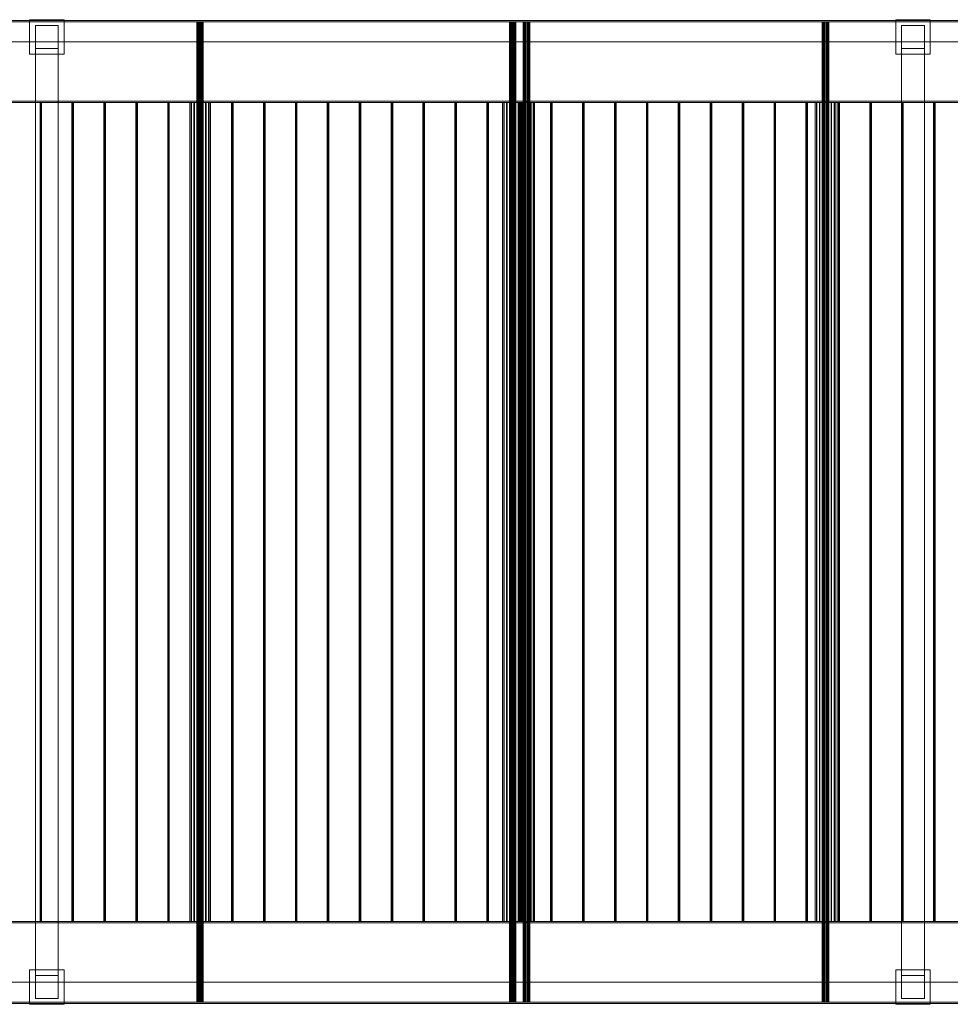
# Model space of a CAD drawing. Header units: millimetres. Extents: x -4738 to 65662, y -68080 to 6847.
# Tile 973 of 1056: x 31801 to 34643, y -19502 to -16498. Entities that reach past the tile are written whole.
import ezdxf

# ---------------------------------------------------------------- set-up
doc = ezdxf.new("R2010")
doc.units = ezdxf.units.MM
doc.layers.add('superior_C03', color=7, linetype='Continuous', lineweight=0)

msp = doc.modelspace()

# ---------------------------------------------------------------- linework, layer by layer
at = {"layer": 'superior_C03'}
for p, q in [((40608.274, -16500), (28914.796, -16500)), ((28914.796, -16504), (40608.274, -16504)), ((28915.695, -16500), (40609.173, -16500)), ((40719.664, -16500), (29026.186, -16500)), ((29027.084, -16500), (40720.563, -16500)), ((40720.563, -16504), (29027.084, -16504)), ((31831.691, -16602.5), (31831.691, -16497.5)), ((31831.691, -16497.5), (31936.691, -16497.5)), ((31849.191, -16585), (31849.191, -16515)), ((31849.191, -16515), (31919.191, -16515)), ((31919.191, -16515), (31919.191, -16585)), ((31936.691, -16497.5), (31936.691, -16602.5)), ((32342.286, -16504), (32342.169, -16504)), ((32342.169, -16504), (32343.552, -16504)), ((32342.169, -16504), (32342.169, -19496)), ((32343.887, -16504), (32342.286, -16504)), ((32342.286, -16504), (32342.286, -19496)), ((32343.552, -16504), (32346.227, -16504)), ((32343.552, -16504), (32343.552, -19496)), ((32346.728, -16504), (32343.887, -16504)), ((32343.887, -16504), (32343.887, -19496)), ((32346.227, -16504), (32349.785, -16504)), ((32346.227, -16504), (32346.227, -19496)), ((32350.377, -16504), (32346.728, -16504)), ((32346.728, -16504), (32346.728, -19496)), ((32349.785, -16504), (32353.685, -16504)), ((32349.785, -16504), (32349.785, -19496)), ((32354.277, -16504), (32350.377, -16504)), ((32350.377, -16504), (32350.377, -19496)), ((32353.685, -16504), (32357.333, -16504)), ((32353.685, -16504), (32353.685, -19496)), ((32357.835, -16504), (32354.277, -16504)), ((32354.277, -16504), (32354.277, -19496)), ((32357.333, -16504), (32360.174, -16504)), ((32357.333, -16504), (32357.333, -19496)), ((32360.509, -16504), (32357.835, -16504)), ((32357.835, -16504), (32357.835, -19496)), ((32360.174, -16504), (32361.775, -16504)), ((32360.174, -16504), (32360.174, -19496)), ((32361.893, -16504), (32360.509, -16504)), ((32360.509, -16504), (32360.509, -19496)), ((32361.775, -16504), (32361.893, -16504)), ((32361.775, -19496), (32361.775, -16504)), ((32361.893, -16504), (32361.893, -19496)), ((33297.254, -16504), (33297.136, -16504)), ((33297.136, -16504), (33298.52, -16504)), ((33297.136, -16504), (33297.136, -19496)), ((33298.855, -16504), (33297.254, -16504)), ((33297.254, -16504), (33297.254, -19496)), ((33298.52, -16504), (33301.194, -16504)), ((33298.52, -16504), (33298.52, -19496)), ((33301.696, -16504), (33298.855, -16504)), ((33298.855, -16504), (33298.855, -19496)), ((33301.194, -16504), (33304.752, -16504)), ((33301.194, -16504), (33301.194, -19496)), ((33305.344, -16504), (33301.696, -16504)), ((33301.696, -16504), (33301.696, -19496)), ((33304.752, -16504), (33308.653, -16504)), ((33304.752, -16504), (33304.752, -19496)), ((33309.244, -16504), (33305.344, -16504)), ((33305.344, -16504), (33305.344, -19496)), ((33308.653, -16504), (33312.301, -16504)), ((33308.653, -16504), (33308.653, -19496)), ((33312.802, -16504), (33309.244, -16504)), ((33309.244, -16504), (33309.244, -19496)), ((33312.301, -16504), (33315.142, -16504)), ((33312.301, -16504), (33312.301, -19496)), ((33315.477, -16504), (33312.802, -16504)), ((33312.802, -16504), (33312.802, -19496)), ((33315.142, -16504), (33316.743, -16504)), ((33315.142, -16504), (33315.142, -19496)), ((33316.86, -16504), (33315.477, -16504)), ((33315.477, -16504), (33315.477, -19496)), ((33316.743, -16504), (33316.86, -16504)), ((33316.743, -19496), (33316.743, -16504)), ((33316.86, -16504), (33316.86, -19496)), ((33339.249, -16504), (33339.132, -16504)), ((33339.132, -16504), (33340.516, -16504)), ((33339.132, -16504), (33339.132, -19496)), ((33340.851, -16504), (33339.249, -16504)), ((33339.249, -16504), (33339.249, -19496)), ((33340.516, -16504), (33343.19, -16504)), ((33340.516, -16504), (33340.516, -19496)), ((33343.692, -16504), (33340.851, -16504)), ((33340.851, -16504), (33340.851, -19496)), ((33343.19, -16504), (33346.748, -16504)), ((33343.19, -16504), (33343.19, -19496)), ((33347.34, -16504), (33343.692, -16504)), ((33343.692, -16504), (33343.692, -19496)), ((33346.748, -16504), (33350.648, -16504)), ((33346.748, -16504), (33346.748, -19496)), ((33351.24, -16504), (33347.34, -16504)), ((33347.34, -16504), (33347.34, -19496)), ((33350.648, -16504), (33354.296, -16504)), ((33350.648, -16504), (33350.648, -19496)), ((33354.798, -16504), (33351.24, -16504)), ((33351.24, -16504), (33351.24, -19496)), ((33354.296, -16504), (33357.137, -16504)), ((33354.296, -16504), (33354.296, -19496)), ((33357.472, -16504), (33354.798, -16504)), ((33354.798, -16504), (33354.798, -19496)), ((33357.137, -16504), (33358.739, -16504)), ((33357.137, -16504), (33357.137, -19496)), ((33358.856, -16504), (33357.472, -16504)), ((33357.472, -16504), (33357.472, -19496)), ((33358.739, -16504), (33358.856, -16504)), ((33358.739, -19496), (33358.739, -16504)), ((33358.856, -16504), (33358.856, -19496)), ((34252.221, -16504), (34252.103, -16504)), ((34252.103, -16504), (34253.487, -16504)), ((34252.103, -16504), (34252.103, -19496)), ((34253.822, -16504), (34252.221, -16504)), ((34252.221, -16504), (34252.221, -19496)), ((34253.487, -16504), (34256.162, -16504)), ((34253.487, -16504), (34253.487, -19496)), ((34256.663, -16504), (34253.822, -16504)), ((34253.822, -16504), (34253.822, -19496)), ((34256.162, -16504), (34259.72, -16504)), ((34256.162, -16504), (34256.162, -19496)), ((34260.311, -16504), (34256.663, -16504)), ((34256.663, -16504), (34256.663, -19496)), ((34259.72, -16504), (34263.62, -16504)), ((34259.72, -16504), (34259.72, -19496)), ((34264.211, -16504), (34260.311, -16504)), ((34260.311, -16504), (34260.311, -19496)), ((34263.62, -16504), (34267.268, -16504)), ((34263.62, -16504), (34263.62, -19496)), ((34267.77, -16504), (34264.211, -16504)), ((34264.211, -16504), (34264.211, -19496)), ((34267.268, -16504), (34270.109, -16504)), ((34267.268, -16504), (34267.268, -19496)), ((34270.444, -16504), (34267.77, -16504)), ((34267.77, -16504), (34267.77, -19496)), ((34270.109, -16504), (34271.71, -16504)), ((34270.109, -16504), (34270.109, -19496)), ((34271.828, -16504), (34270.444, -16504)), ((34270.444, -16504), (34270.444, -19496)), ((34271.71, -16504), (34271.828, -16504)), ((34271.71, -19496), (34271.71, -16504)), ((34271.828, -16504), (34271.828, -19496)), ((34476.366, -16602.5), (34476.366, -16497.5)), ((34476.366, -16497.5), (34581.366, -16497.5)), ((34493.866, -16585), (34493.866, -16515)), ((34493.866, -16515), (34563.866, -16515)), ((34563.866, -16515), (34563.866, -16585)), ((34581.366, -16497.5), (34581.366, -16602.5)), ((28914.796, -16565), (40608.274, -16565)), ((40609.173, -16565), (28915.695, -16565)), ((29026.186, -16565), (40719.664, -16565)), ((40720.563, -16565), (29027.084, -16565)), ((31919.191, -16585), (31849.191, -16585)), ((31849.191, -19415), (31849.191, -16585)), ((31919.191, -16585), (31919.191, -19415)), ((34563.866, -16585), (34493.866, -16585)), ((34493.866, -19415), (34493.866, -16585)), ((34563.866, -16585), (34563.866, -19415)), ((31936.691, -16602.5), (31831.691, -16602.5)), ((34581.366, -16602.5), (34476.366, -16602.5)), ((40393.962, -16746), (29046.416, -16746)), ((29046.416, -16750), (40393.962, -16750)), ((29069.323, -16746), (40416.869, -16746)), ((40416.869, -16750), (29069.323, -16750)), ((31864.688, -16750), (31863.577, -16750)), ((31863.577, -16750), (31863.894, -16750)), ((31863.577, -16750), (31863.577, -19250)), ((31863.894, -16750), (31865.452, -16750)), ((31863.894, -16750), (31863.894, -19250)), ((31866.575, -16750), (31864.688, -16750)), ((31864.688, -16750), (31864.688, -19250)), ((31865.452, -16750), (31867.339, -16750)), ((31865.452, -16750), (31865.452, -19250)), ((31868.133, -16750), (31866.575, -16750)), ((31866.575, -16750), (31866.575, -19250)), ((31867.339, -16750), (31868.449, -16750)), ((31867.339, -16750), (31867.339, -19250)), ((31868.449, -16750), (31868.133, -16750)), ((31868.133, -16750), (31868.133, -19250)), ((31868.449, -19250), (31868.449, -16750)), ((31962.133, -16750), (31961.023, -16750)), ((31961.023, -16750), (31961.339, -16750)), ((31961.023, -16750), (31961.023, -19250)), ((31961.339, -16750), (31962.897, -16750)), ((31961.339, -16750), (31961.339, -19250)), ((31964.02, -16750), (31962.133, -16750)), ((31962.133, -16750), (31962.133, -19250)), ((31962.897, -16750), (31964.785, -16750)), ((31962.897, -16750), (31962.897, -19250)), ((31965.579, -16750), (31964.02, -16750)), ((31964.02, -16750), (31964.02, -19250)), ((31964.785, -16750), (31965.895, -16750)), ((31964.785, -16750), (31964.785, -19250)), ((31965.895, -16750), (31965.579, -16750)), ((31965.579, -16750), (31965.579, -19250)), ((31965.895, -19250), (31965.895, -16750)), ((32059.579, -16750), (32058.468, -16750)), ((32058.468, -16750), (32058.785, -16750)), ((32058.468, -16750), (32058.468, -19250)), ((32058.785, -16750), (32060.343, -16750)), ((32058.785, -16750), (32058.785, -19250)), ((32061.466, -16750), (32059.579, -16750)), ((32059.579, -16750), (32059.579, -19250)), ((32060.343, -16750), (32062.23, -16750)), ((32060.343, -16750), (32060.343, -19250)), ((32063.024, -16750), (32061.466, -16750)), ((32061.466, -16750), (32061.466, -19250)), ((32062.23, -16750), (32063.341, -16750)), ((32062.23, -16750), (32062.23, -19250)), ((32063.341, -16750), (32063.024, -16750)), ((32063.024, -16750), (32063.024, -19250)), ((32063.341, -19250), (32063.341, -16750)), ((32157.025, -16750), (32155.914, -16750)), ((32155.914, -16750), (32156.231, -16750)), ((32155.914, -16750), (32155.914, -19250)), ((32156.231, -16750), (32157.789, -16750)), ((32156.231, -16750), (32156.231, -19250)), ((32158.912, -16750), (32157.025, -16750)), ((32157.025, -16750), (32157.025, -19250)), ((32157.789, -16750), (32159.676, -16750)), ((32157.789, -16750), (32157.789, -19250)), ((32160.47, -16750), (32158.912, -16750)), ((32158.912, -16750), (32158.912, -19250)), ((32159.676, -16750), (32160.786, -16750)), ((32159.676, -16750), (32159.676, -19250)), ((32160.786, -16750), (32160.47, -16750)), ((32160.47, -16750), (32160.47, -19250)), ((32160.786, -19250), (32160.786, -16750)), ((32254.47, -16750), (32253.36, -16750)), ((32253.36, -16750), (32253.676, -16750)), ((32253.36, -16750), (32253.36, -19250)), ((32253.676, -16750), (32255.234, -16750)), ((32253.676, -16750), (32253.676, -19250)), ((32256.357, -16750), (32254.47, -16750)), ((32254.47, -16750), (32254.47, -19250)), ((32255.234, -16750), (32257.121, -16750)), ((32255.234, -16750), (32255.234, -19250)), ((32257.915, -16750), (32256.357, -16750)), ((32256.357, -16750), (32256.357, -19250)), ((32257.121, -16750), (32258.232, -16750)), ((32257.121, -16750), (32257.121, -19250)), ((32258.232, -16750), (32257.915, -16750)), ((32257.915, -16750), (32257.915, -19250)), ((32258.232, -19250), (32258.232, -16750)), ((32320.848, -16750), (32320.472, -16750)), ((32320.472, -16750), (32324.9, -16750)), ((32320.472, -16750), (32320.472, -19250)), ((32325.972, -16750), (32320.848, -16750)), ((32320.848, -16750), (32320.848, -19250)), ((32324.9, -16750), (32333.458, -16750)), ((32324.9, -16750), (32324.9, -19250)), ((32335.063, -16750), (32325.972, -16750)), ((32325.972, -16750), (32325.972, -19250)), ((32333.458, -16750), (32344.844, -16750)), ((32333.458, -16750), (32333.458, -19250)), ((32346.737, -16750), (32335.063, -16750)), ((32335.063, -16750), (32335.063, -19250)), ((32344.844, -16750), (32357.325, -16750)), ((32344.844, -16750), (32344.844, -19250)), ((32359.217, -16750), (32346.737, -16750)), ((32346.737, -16750), (32346.737, -19250)), ((32351.916, -16750), (32350.805, -16750)), ((32350.805, -16750), (32351.122, -16750)), ((32350.805, -16750), (32350.805, -19250)), ((32351.122, -16750), (32352.68, -16750)), ((32351.122, -16750), (32351.122, -19250)), ((32353.803, -16750), (32351.916, -16750)), ((32351.916, -16750), (32351.916, -19250)), ((32352.68, -16750), (32354.567, -16750)), ((32352.68, -16750), (32352.68, -19250)), ((32355.361, -16750), (32353.803, -16750)), ((32353.803, -16750), (32353.803, -19250)), ((32354.567, -16750), (32355.678, -16750)), ((32354.567, -16750), (32354.567, -19250)), ((32355.678, -16750), (32355.361, -16750)), ((32355.361, -16750), (32355.361, -19250)), ((32355.678, -19250), (32355.678, -16750)), ((32357.325, -16750), (32368.999, -16750)), ((32357.325, -16750), (32357.325, -19250)), ((32370.603, -16750), (32359.217, -16750)), ((32359.217, -16750), (32359.217, -19250)), ((32368.999, -16750), (32378.09, -16750)), ((32368.999, -16750), (32368.999, -19250)), ((32379.162, -16750), (32370.603, -16750)), ((32370.603, -16750), (32370.603, -19250)), ((32378.09, -16750), (32383.213, -16750)), ((32378.09, -16750), (32378.09, -19250)), ((32383.59, -16750), (32379.162, -16750)), ((32379.162, -16750), (32379.162, -19250)), ((32383.213, -16750), (32383.59, -16750)), ((32383.213, -19250), (32383.213, -16750)), ((32383.59, -16750), (32383.59, -19250)), ((32449.362, -16750), (32448.251, -16750)), ((32448.251, -16750), (32448.568, -16750)), ((32448.251, -16750), (32448.251, -19250)), ((32448.568, -16750), (32450.126, -16750)), ((32448.568, -16750), (32448.568, -19250)), ((32451.249, -16750), (32449.362, -16750)), ((32449.362, -16750), (32449.362, -19250)), ((32450.126, -16750), (32452.013, -16750)), ((32450.126, -16750), (32450.126, -19250)), ((32452.807, -16750), (32451.249, -16750)), ((32451.249, -16750), (32451.249, -19250)), ((32452.013, -16750), (32453.123, -16750)), ((32452.013, -16750), (32452.013, -19250)), ((32453.123, -16750), (32452.807, -16750)), ((32452.807, -16750), (32452.807, -19250)), ((32453.123, -19250), (32453.123, -16750)), ((32546.807, -16750), (32545.697, -16750)), ((32545.697, -16750), (32546.013, -16750)), ((32545.697, -16750), (32545.697, -19250)), ((32546.013, -16750), (32547.571, -16750)), ((32546.013, -16750), (32546.013, -19250)), ((32548.694, -16750), (32546.807, -16750)), ((32546.807, -16750), (32546.807, -19250)), ((32547.571, -16750), (32549.458, -16750)), ((32547.571, -16750), (32547.571, -19250)), ((32550.252, -16750), (32548.694, -16750)), ((32548.694, -16750), (32548.694, -19250)), ((32549.458, -16750), (32550.569, -16750)), ((32549.458, -16750), (32549.458, -19250)), ((32550.569, -16750), (32550.252, -16750)), ((32550.252, -16750), (32550.252, -19250)), ((32550.569, -19250), (32550.569, -16750)), ((32644.253, -16750), (32643.142, -16750)), ((32643.142, -16750), (32643.459, -16750)), ((32643.142, -16750), (32643.142, -19250)), ((32643.459, -16750), (32645.017, -16750)), ((32643.459, -16750), (32643.459, -19250)), ((32646.14, -16750), (32644.253, -16750)), ((32644.253, -16750), (32644.253, -19250)), ((32645.017, -16750), (32646.904, -16750)), ((32645.017, -16750), (32645.017, -19250)), ((32647.698, -16750), (32646.14, -16750)), ((32646.14, -16750), (32646.14, -19250)), ((32646.904, -16750), (32648.015, -16750)), ((32646.904, -16750), (32646.904, -19250)), ((32648.015, -16750), (32647.698, -16750)), ((32647.698, -16750), (32647.698, -19250)), ((32648.015, -19250), (32648.015, -16750)), ((32741.699, -16750), (32740.588, -16750)), ((32740.588, -16750), (32740.905, -16750)), ((32740.588, -16750), (32740.588, -19250)), ((32740.905, -16750), (32742.463, -16750)), ((32740.905, -16750), (32740.905, -19250)), ((32743.586, -16750), (32741.699, -16750)), ((32741.699, -16750), (32741.699, -19250)), ((32742.463, -16750), (32744.35, -16750)), ((32742.463, -16750), (32742.463, -19250)), ((32745.144, -16750), (32743.586, -16750)), ((32743.586, -16750), (32743.586, -19250)), ((32744.35, -16750), (32745.46, -16750)), ((32744.35, -16750), (32744.35, -19250)), ((32745.46, -16750), (32745.144, -16750)), ((32745.144, -16750), (32745.144, -19250)), ((32745.46, -19250), (32745.46, -16750)), ((32839.144, -16750), (32838.034, -16750)), ((32838.034, -16750), (32838.35, -16750)), ((32838.034, -16750), (32838.034, -19250)), ((32838.35, -16750), (32839.908, -16750)), ((32838.35, -16750), (32838.35, -19250)), ((32841.031, -16750), (32839.144, -16750)), ((32839.144, -16750), (32839.144, -19250)), ((32839.908, -16750), (32841.795, -16750)), ((32839.908, -16750), (32839.908, -19250)), ((32842.589, -16750), (32841.031, -16750)), ((32841.031, -16750), (32841.031, -19250)), ((32841.795, -16750), (32842.906, -16750)), ((32841.795, -16750), (32841.795, -19250)), ((32842.906, -16750), (32842.589, -16750)), ((32842.589, -16750), (32842.589, -19250)), ((32842.906, -19250), (32842.906, -16750)), ((32936.59, -16750), (32935.479, -16750)), ((32935.479, -16750), (32935.796, -16750)), ((32935.479, -16750), (32935.479, -19250)), ((32935.796, -16750), (32937.354, -16750)), ((32935.796, -16750), (32935.796, -19250)), ((32938.477, -16750), (32936.59, -16750)), ((32936.59, -16750), (32936.59, -19250)), ((32937.354, -16750), (32939.241, -16750)), ((32937.354, -16750), (32937.354, -19250)), ((32940.035, -16750), (32938.477, -16750)), ((32938.477, -16750), (32938.477, -19250)), ((32939.241, -16750), (32940.352, -16750)), ((32939.241, -16750), (32939.241, -19250)), ((32940.352, -16750), (32940.035, -16750)), ((32940.035, -16750), (32940.035, -19250)), ((32940.352, -19250), (32940.352, -16750)), ((33034.035, -16750), (33032.925, -16750)), ((33032.925, -16750), (33033.241, -16750)), ((33032.925, -16750), (33032.925, -19250)), ((33033.241, -16750), (33034.8, -16750)), ((33033.241, -16750), (33033.241, -19250)), ((33035.923, -16750), (33034.035, -16750)), ((33034.035, -16750), (33034.035, -19250)), ((33034.8, -16750), (33036.687, -16750)), ((33034.8, -16750), (33034.8, -19250)), ((33037.481, -16750), (33035.923, -16750)), ((33035.923, -16750), (33035.923, -19250)), ((33036.687, -16750), (33037.797, -16750)), ((33036.687, -16750), (33036.687, -19250)), ((33037.797, -16750), (33037.481, -16750)), ((33037.481, -16750), (33037.481, -19250)), ((33037.797, -19250), (33037.797, -16750)), ((33131.481, -16750), (33130.371, -16750)), ((33130.371, -16750), (33130.687, -16750)), ((33130.371, -16750), (33130.371, -19250)), ((33130.687, -16750), (33132.245, -16750)), ((33130.687, -16750), (33130.687, -19250)), ((33133.368, -16750), (33131.481, -16750)), ((33131.481, -16750), (33131.481, -19250)), ((33132.245, -16750), (33134.132, -16750)), ((33132.245, -16750), (33132.245, -19250)), ((33134.926, -16750), (33133.368, -16750)), ((33133.368, -16750), (33133.368, -19250)), ((33134.132, -16750), (33135.243, -16750)), ((33134.132, -16750), (33134.132, -19250)), ((33135.243, -16750), (33134.926, -16750)), ((33134.926, -16750), (33134.926, -19250)), ((33135.243, -19250), (33135.243, -16750)), ((33228.927, -16750), (33227.816, -16750)), ((33227.816, -16750), (33228.133, -16750)), ((33227.816, -16750), (33227.816, -19250)), ((33228.133, -16750), (33229.691, -16750)), ((33228.133, -16750), (33228.133, -19250)), ((33230.814, -16750), (33228.927, -16750)), ((33228.927, -16750), (33228.927, -19250)), ((33229.691, -16750), (33231.578, -16750)), ((33229.691, -16750), (33229.691, -19250)), ((33232.372, -16750), (33230.814, -16750)), ((33230.814, -16750), (33230.814, -19250)), ((33231.578, -16750), (33232.689, -16750)), ((33231.578, -16750), (33231.578, -19250)), ((33232.689, -16750), (33232.372, -16750)), ((33232.372, -16750), (33232.372, -19250)), ((33232.689, -19250), (33232.689, -16750)), ((33275.816, -16750), (33275.439, -16750)), ((33275.439, -16750), (33279.867, -16750)), ((33275.439, -16750), (33275.439, -19250)), ((33280.939, -16750), (33275.816, -16750)), ((33275.816, -16750), (33275.816, -19250)), ((33279.867, -16750), (33288.426, -16750)), ((33279.867, -16750), (33279.867, -19250)), ((33290.03, -16750), (33280.939, -16750)), ((33280.939, -16750), (33280.939, -19250)), ((33288.426, -16750), (33299.812, -16750)), ((33288.426, -16750), (33288.426, -19250)), ((33301.705, -16750), (33290.03, -16750)), ((33290.03, -16750), (33290.03, -19250)), ((33299.812, -16750), (33312.292, -16750)), ((33299.812, -16750), (33299.812, -19250)), ((33314.185, -16750), (33301.705, -16750)), ((33301.705, -16750), (33301.705, -19250)), ((33312.292, -16750), (33323.966, -16750)), ((33312.292, -16750), (33312.292, -19250)), ((33325.571, -16750), (33314.185, -16750)), ((33314.185, -16750), (33314.185, -19250)), ((33323.966, -16750), (33333.057, -16750)), ((33323.966, -16750), (33323.966, -19250)), ((33324.633, -16750), (33324.338, -16750)), ((33324.338, -16750), (33327.798, -16750)), ((33324.338, -16750), (33324.338, -19250)), ((33328.636, -16750), (33324.633, -16750)), ((33324.633, -16750), (33324.633, -19250)), ((33326.372, -16750), (33325.262, -16750)), ((33325.262, -16750), (33325.578, -16750)), ((33325.262, -16750), (33325.262, -19250)), ((33334.129, -16750), (33325.571, -16750)), ((33325.571, -16750), (33325.571, -19250)), ((33325.578, -16750), (33327.137, -16750)), ((33325.578, -16750), (33325.578, -19250)), ((33328.259, -16750), (33326.372, -16750)), ((33326.372, -16750), (33326.372, -19250)), ((33327.137, -16750), (33329.024, -16750)), ((33327.137, -16750), (33327.137, -19250)), ((33327.798, -16750), (33334.484, -16750)), ((33327.798, -16750), (33327.798, -19250)), ((33329.818, -16750), (33328.259, -16750)), ((33328.259, -16750), (33328.259, -19250)), ((33335.738, -16750), (33328.636, -16750)), ((33328.636, -16750), (33328.636, -19250)), ((33329.024, -16750), (33330.134, -16750)), ((33329.024, -16750), (33329.024, -19250)), ((33330.134, -16750), (33329.818, -16750)), ((33329.818, -16750), (33329.818, -19250)), ((33330.134, -19250), (33330.134, -16750)), ((33333.057, -16750), (33338.181, -16750)), ((33333.057, -16750), (33333.057, -19250)), ((33338.557, -16750), (33334.129, -16750)), ((33334.129, -16750), (33334.129, -19250)), ((33334.484, -16750), (33343.38, -16750)), ((33334.484, -16750), (33334.484, -19250)), ((33344.858, -16750), (33335.738, -16750)), ((33335.738, -16750), (33335.738, -19250)), ((33338.181, -16750), (33338.557, -16750)), ((33338.181, -19250), (33338.181, -16750)), ((33338.557, -16750), (33338.557, -19250)), ((33343.38, -16750), (33353.13, -16750)), ((33343.38, -16750), (33343.38, -19250)), ((33354.608, -16750), (33344.858, -16750)), ((33344.858, -16750), (33344.858, -19250)), ((33353.13, -16750), (33362.25, -16750)), ((33353.13, -16750), (33353.13, -19250)), ((33363.504, -16750), (33354.608, -16750)), ((33354.608, -16750), (33354.608, -19250)), ((33362.25, -16750), (33369.352, -16750)), ((33362.25, -16750), (33362.25, -19250)), ((33370.19, -16750), (33363.504, -16750)), ((33363.504, -16750), (33363.504, -19250)), ((33369.352, -16750), (33373.355, -16750)), ((33369.352, -16750), (33369.352, -19250)), ((33373.65, -16750), (33370.19, -16750)), ((33370.19, -16750), (33370.19, -19250)), ((33373.355, -16750), (33373.65, -16750)), ((33373.355, -19250), (33373.355, -16750)), ((33373.65, -16750), (33373.65, -19250)), ((33423.818, -16750), (33422.708, -16750)), ((33422.708, -16750), (33423.024, -16750)), ((33422.708, -16750), (33422.708, -19250)), ((33423.024, -16750), (33424.582, -16750)), ((33423.024, -16750), (33423.024, -19250)), ((33425.705, -16750), (33423.818, -16750)), ((33423.818, -16750), (33423.818, -19250)), ((33424.582, -16750), (33426.469, -16750)), ((33424.582, -16750), (33424.582, -19250)), ((33427.263, -16750), (33425.705, -16750)), ((33425.705, -16750), (33425.705, -19250)), ((33426.469, -16750), (33427.58, -16750)), ((33426.469, -16750), (33426.469, -19250)), ((33427.58, -16750), (33427.263, -16750)), ((33427.263, -16750), (33427.263, -19250)), ((33427.58, -19250), (33427.58, -16750)), ((33521.264, -16750), (33520.153, -16750)), ((33520.153, -16750), (33520.47, -16750)), ((33520.153, -16750), (33520.153, -19250)), ((33520.47, -16750), (33522.028, -16750)), ((33520.47, -16750), (33520.47, -19250)), ((33523.151, -16750), (33521.264, -16750)), ((33521.264, -16750), (33521.264, -19250)), ((33522.028, -16750), (33523.915, -16750)), ((33522.028, -16750), (33522.028, -19250)), ((33524.709, -16750), (33523.151, -16750)), ((33523.151, -16750), (33523.151, -19250)), ((33523.915, -16750), (33525.025, -16750)), ((33523.915, -16750), (33523.915, -19250)), ((33525.025, -16750), (33524.709, -16750)), ((33524.709, -16750), (33524.709, -19250)), ((33525.025, -19250), (33525.025, -16750)), ((33618.709, -16750), (33617.599, -16750)), ((33617.599, -16750), (33617.915, -16750)), ((33617.599, -16750), (33617.599, -19250)), ((33617.915, -16750), (33619.474, -16750)), ((33617.915, -16750), (33617.915, -19250)), ((33620.596, -16750), (33618.709, -16750)), ((33618.709, -16750), (33618.709, -19250)), ((33619.474, -16750), (33621.361, -16750)), ((33619.474, -16750), (33619.474, -19250)), ((33622.155, -16750), (33620.596, -16750)), ((33620.596, -16750), (33620.596, -19250)), ((33621.361, -16750), (33622.471, -16750)), ((33621.361, -16750), (33621.361, -19250)), ((33622.471, -16750), (33622.155, -16750)), ((33622.155, -16750), (33622.155, -19250)), ((33622.471, -19250), (33622.471, -16750)), ((33716.155, -16750), (33715.045, -16750)), ((33715.045, -16750), (33715.361, -16750)), ((33715.045, -16750), (33715.045, -19250)), ((33715.361, -16750), (33716.919, -16750)), ((33715.361, -16750), (33715.361, -19250)), ((33718.042, -16750), (33716.155, -16750)), ((33716.155, -16750), (33716.155, -19250)), ((33716.919, -16750), (33718.806, -16750)), ((33716.919, -16750), (33716.919, -19250)), ((33719.6, -16750), (33718.042, -16750)), ((33718.042, -16750), (33718.042, -19250)), ((33718.806, -16750), (33719.917, -16750)), ((33718.806, -16750), (33718.806, -19250)), ((33719.917, -16750), (33719.6, -16750)), ((33719.6, -16750), (33719.6, -19250)), ((33719.917, -19250), (33719.917, -16750)), ((33813.601, -16750), (33812.49, -16750)), ((33812.49, -16750), (33812.807, -16750)), ((33812.49, -16750), (33812.49, -19250)), ((33812.807, -16750), (33814.365, -16750)), ((33812.807, -16750), (33812.807, -19250)), ((33815.488, -16750), (33813.601, -16750)), ((33813.601, -16750), (33813.601, -19250)), ((33814.365, -16750), (33816.252, -16750)), ((33814.365, -16750), (33814.365, -19250)), ((33817.046, -16750), (33815.488, -16750)), ((33815.488, -16750), (33815.488, -19250)), ((33816.252, -16750), (33817.362, -16750)), ((33816.252, -16750), (33816.252, -19250)), ((33817.362, -16750), (33817.046, -16750)), ((33817.046, -16750), (33817.046, -19250)), ((33817.362, -19250), (33817.362, -16750)), ((33911.046, -16750), (33909.936, -16750)), ((33909.936, -16750), (33910.252, -16750)), ((33909.936, -16750), (33909.936, -19250)), ((33910.252, -16750), (33911.811, -16750)), ((33910.252, -16750), (33910.252, -19250)), ((33912.933, -16750), (33911.046, -16750)), ((33911.046, -16750), (33911.046, -19250)), ((33911.811, -16750), (33913.698, -16750)), ((33911.811, -16750), (33911.811, -19250)), ((33914.492, -16750), (33912.933, -16750)), ((33912.933, -16750), (33912.933, -19250)), ((33913.698, -16750), (33914.808, -16750)), ((33913.698, -16750), (33913.698, -19250)), ((33914.808, -16750), (33914.492, -16750)), ((33914.492, -16750), (33914.492, -19250)), ((33914.808, -19250), (33914.808, -16750)), ((34008.492, -16750), (34007.381, -16750)), ((34007.381, -16750), (34007.698, -16750)), ((34007.381, -16750), (34007.381, -19250)), ((34007.698, -16750), (34009.256, -16750)), ((34007.698, -16750), (34007.698, -19250)), ((34010.379, -16750), (34008.492, -16750)), ((34008.492, -16750), (34008.492, -19250)), ((34009.256, -16750), (34011.143, -16750)), ((34009.256, -16750), (34009.256, -19250)), ((34011.937, -16750), (34010.379, -16750)), ((34010.379, -16750), (34010.379, -19250)), ((34011.143, -16750), (34012.254, -16750)), ((34011.143, -16750), (34011.143, -19250)), ((34012.254, -16750), (34011.937, -16750)), ((34011.937, -16750), (34011.937, -19250)), ((34012.254, -19250), (34012.254, -16750)), ((34105.938, -16750), (34104.827, -16750)), ((34104.827, -16750), (34105.144, -16750)), ((34104.827, -16750), (34104.827, -19250)), ((34105.144, -16750), (34106.702, -16750)), ((34105.144, -16750), (34105.144, -19250)), ((34107.825, -16750), (34105.938, -16750)), ((34105.938, -16750), (34105.938, -19250)), ((34106.702, -16750), (34108.589, -16750)), ((34106.702, -16750), (34106.702, -19250)), ((34109.383, -16750), (34107.825, -16750)), ((34107.825, -16750), (34107.825, -19250)), ((34108.589, -16750), (34109.699, -16750)), ((34108.589, -16750), (34108.589, -19250)), ((34109.699, -16750), (34109.383, -16750)), ((34109.383, -16750), (34109.383, -19250)), ((34109.699, -19250), (34109.699, -16750)), ((34203.383, -16750), (34202.273, -16750)), ((34202.273, -16750), (34202.589, -16750)), ((34202.273, -16750), (34202.273, -19250)), ((34202.589, -16750), (34204.147, -16750)), ((34202.589, -16750), (34202.589, -19250)), ((34205.27, -16750), (34203.383, -16750)), ((34203.383, -16750), (34203.383, -19250)), ((34204.147, -16750), (34206.035, -16750)), ((34204.147, -16750), (34204.147, -19250)), ((34206.829, -16750), (34205.27, -16750)), ((34205.27, -16750), (34205.27, -19250)), ((34206.035, -16750), (34207.145, -16750)), ((34206.035, -16750), (34206.035, -19250)), ((34207.145, -16750), (34206.829, -16750)), ((34206.829, -16750), (34206.829, -19250)), ((34207.145, -19250), (34207.145, -16750)), ((34230.783, -16750), (34230.407, -16750)), ((34230.407, -16750), (34234.835, -16750)), ((34230.407, -16750), (34230.407, -19250)), ((34235.907, -16750), (34230.783, -16750)), ((34230.783, -16750), (34230.783, -19250)), ((34234.835, -16750), (34243.393, -16750)), ((34234.835, -16750), (34234.835, -19250)), ((34244.998, -16750), (34235.907, -16750)), ((34235.907, -16750), (34235.907, -19250)), ((34243.393, -16750), (34254.779, -16750)), ((34243.393, -16750), (34243.393, -19250)), ((34256.672, -16750), (34244.998, -16750)), ((34244.998, -16750), (34244.998, -19250)), ((34254.779, -16750), (34267.259, -16750)), ((34254.779, -16750), (34254.779, -19250)), ((34269.152, -16750), (34256.672, -16750)), ((34256.672, -16750), (34256.672, -19250)), ((34267.259, -16750), (34278.933, -16750)), ((34267.259, -16750), (34267.259, -19250)), ((34280.538, -16750), (34269.152, -16750)), ((34269.152, -16750), (34269.152, -19250)), ((34278.933, -16750), (34288.024, -16750)), ((34278.933, -16750), (34278.933, -19250)), ((34289.097, -16750), (34280.538, -16750)), ((34280.538, -16750), (34280.538, -19250)), ((34288.024, -16750), (34293.148, -16750)), ((34288.024, -16750), (34288.024, -19250)), ((34293.525, -16750), (34289.097, -16750)), ((34289.097, -16750), (34289.097, -19250)), ((34293.148, -16750), (34293.525, -16750)), ((34293.148, -19250), (34293.148, -16750)), ((34293.525, -16750), (34293.525, -19250)), ((34300.829, -16750), (34299.718, -16750)), ((34299.718, -16750), (34300.035, -16750)), ((34299.718, -16750), (34299.718, -19250)), ((34300.035, -16750), (34301.593, -16750)), ((34300.035, -16750), (34300.035, -19250)), ((34302.716, -16750), (34300.829, -16750)), ((34300.829, -16750), (34300.829, -19250)), ((34301.593, -16750), (34303.48, -16750)), ((34301.593, -16750), (34301.593, -19250)), ((34304.274, -16750), (34302.716, -16750)), ((34302.716, -16750), (34302.716, -19250)), ((34303.48, -16750), (34304.591, -16750)), ((34303.48, -16750), (34303.48, -19250)), ((34304.591, -16750), (34304.274, -16750)), ((34304.274, -16750), (34304.274, -19250)), ((34304.591, -19250), (34304.591, -16750)), ((34398.275, -16750), (34397.164, -16750)), ((34397.164, -16750), (34397.481, -16750)), ((34397.164, -16750), (34397.164, -19250)), ((34397.481, -16750), (34399.039, -16750)), ((34397.481, -16750), (34397.481, -19250)), ((34400.162, -16750), (34398.275, -16750)), ((34398.275, -16750), (34398.275, -19250)), ((34399.039, -16750), (34400.926, -16750)), ((34399.039, -16750), (34399.039, -19250)), ((34401.72, -16750), (34400.162, -16750)), ((34400.162, -16750), (34400.162, -19250)), ((34400.926, -16750), (34402.036, -16750)), ((34400.926, -16750), (34400.926, -19250)), ((34402.036, -16750), (34401.72, -16750)), ((34401.72, -16750), (34401.72, -19250)), ((34402.036, -19250), (34402.036, -16750)), ((34495.72, -16750), (34494.61, -16750)), ((34494.61, -16750), (34494.926, -16750)), ((34494.61, -16750), (34494.61, -19250)), ((34494.926, -16750), (34496.484, -16750)), ((34494.926, -16750), (34494.926, -19250)), ((34497.607, -16750), (34495.72, -16750)), ((34495.72, -16750), (34495.72, -19250)), ((34496.484, -16750), (34498.371, -16750)), ((34496.484, -16750), (34496.484, -19250)), ((34499.165, -16750), (34497.607, -16750)), ((34497.607, -16750), (34497.607, -19250)), ((34498.371, -16750), (34499.482, -16750)), ((34498.371, -16750), (34498.371, -19250)), ((34499.482, -16750), (34499.165, -16750)), ((34499.165, -16750), (34499.165, -19250)), ((34499.482, -19250), (34499.482, -16750)), ((34593.166, -16750), (34592.055, -16750)), ((34592.055, -16750), (34592.372, -16750)), ((34592.055, -16750), (34592.055, -19250)), ((34592.372, -16750), (34593.93, -16750)), ((34592.372, -16750), (34592.372, -19250)), ((34595.053, -16750), (34593.166, -16750)), ((34593.166, -16750), (34593.166, -19250)), ((34593.93, -16750), (34595.817, -16750)), ((34593.93, -16750), (34593.93, -19250)), ((34596.611, -16750), (34595.053, -16750)), ((34595.053, -16750), (34595.053, -19250)), ((34595.817, -16750), (34596.928, -16750)), ((34595.817, -16750), (34595.817, -19250)), ((34596.928, -16750), (34596.611, -16750)), ((34596.611, -16750), (34596.611, -19250)), ((34596.928, -19250), (34596.928, -16750)), ((40393.962, -19250), (29046.416, -19250)), ((29046.416, -19254), (40393.962, -19254)), ((29069.323, -19250), (40416.869, -19250)), ((40416.869, -19254), (29069.323, -19254)), ((31863.894, -19250), (31863.577, -19250)), ((31863.577, -19250), (31864.688, -19250)), ((31865.452, -19250), (31863.894, -19250)), ((31864.688, -19250), (31866.575, -19250)), ((31867.339, -19250), (31865.452, -19250)), ((31866.575, -19250), (31868.133, -19250)), ((31868.449, -19250), (31867.339, -19250)), ((31868.133, -19250), (31868.449, -19250)), ((31961.339, -19250), (31961.023, -19250)), ((31961.023, -19250), (31962.133, -19250)), ((31962.897, -19250), (31961.339, -19250)), ((31962.133, -19250), (31964.02, -19250)), ((31964.785, -19250), (31962.897, -19250)), ((31964.02, -19250), (31965.579, -19250)), ((31965.895, -19250), (31964.785, -19250)), ((31965.579, -19250), (31965.895, -19250)), ((32058.785, -19250), (32058.468, -19250)), ((32058.468, -19250), (32059.579, -19250)), ((32060.343, -19250), (32058.785, -19250)), ((32059.579, -19250), (32061.466, -19250)), ((32062.23, -19250), (32060.343, -19250)), ((32061.466, -19250), (32063.024, -19250)), ((32063.341, -19250), (32062.23, -19250)), ((32063.024, -19250), (32063.341, -19250)), ((32156.231, -19250), (32155.914, -19250)), ((32155.914, -19250), (32157.025, -19250)), ((32157.789, -19250), (32156.231, -19250)), ((32157.025, -19250), (32158.912, -19250)), ((32159.676, -19250), (32157.789, -19250)), ((32158.912, -19250), (32160.47, -19250)), ((32160.786, -19250), (32159.676, -19250)), ((32160.47, -19250), (32160.786, -19250)), ((32253.676, -19250), (32253.36, -19250)), ((32253.36, -19250), (32254.47, -19250)), ((32255.234, -19250), (32253.676, -19250)), ((32254.47, -19250), (32256.357, -19250)), ((32257.121, -19250), (32255.234, -19250)), ((32256.357, -19250), (32257.915, -19250)), ((32258.232, -19250), (32257.121, -19250)), ((32257.915, -19250), (32258.232, -19250)), ((32324.9, -19250), (32320.472, -19250)), ((32320.472, -19250), (32320.848, -19250)), ((32320.848, -19250), (32325.972, -19250)), ((32333.458, -19250), (32324.9, -19250)), ((32325.972, -19250), (32335.063, -19250)), ((32344.844, -19250), (32333.458, -19250)), ((32335.063, -19250), (32346.737, -19250)), ((32357.325, -19250), (32344.844, -19250)), ((32346.737, -19250), (32359.217, -19250)), ((32351.122, -19250), (32350.805, -19250)), ((32350.805, -19250), (32351.916, -19250)), ((32352.68, -19250), (32351.122, -19250)), ((32351.916, -19250), (32353.803, -19250)), ((32354.567, -19250), (32352.68, -19250)), ((32353.803, -19250), (32355.361, -19250)), ((32355.678, -19250), (32354.567, -19250)), ((32355.361, -19250), (32355.678, -19250)), ((32368.999, -19250), (32357.325, -19250)), ((32359.217, -19250), (32370.603, -19250)), ((32378.09, -19250), (32368.999, -19250)), ((32370.603, -19250), (32379.162, -19250)), ((32383.213, -19250), (32378.09, -19250)), ((32379.162, -19250), (32383.59, -19250)), ((32383.59, -19250), (32383.213, -19250)), ((32448.568, -19250), (32448.251, -19250)), ((32448.251, -19250), (32449.362, -19250)), ((32450.126, -19250), (32448.568, -19250)), ((32449.362, -19250), (32451.249, -19250)), ((32452.013, -19250), (32450.126, -19250)), ((32451.249, -19250), (32452.807, -19250)), ((32453.123, -19250), (32452.013, -19250)), ((32452.807, -19250), (32453.123, -19250)), ((32546.013, -19250), (32545.697, -19250)), ((32545.697, -19250), (32546.807, -19250)), ((32547.571, -19250), (32546.013, -19250)), ((32546.807, -19250), (32548.694, -19250)), ((32549.458, -19250), (32547.571, -19250)), ((32548.694, -19250), (32550.252, -19250)), ((32550.569, -19250), (32549.458, -19250)), ((32550.252, -19250), (32550.569, -19250)), ((32643.459, -19250), (32643.142, -19250)), ((32643.142, -19250), (32644.253, -19250)), ((32645.017, -19250), (32643.459, -19250)), ((32644.253, -19250), (32646.14, -19250)), ((32646.904, -19250), (32645.017, -19250)), ((32646.14, -19250), (32647.698, -19250)), ((32648.015, -19250), (32646.904, -19250)), ((32647.698, -19250), (32648.015, -19250)), ((32740.905, -19250), (32740.588, -19250)), ((32740.588, -19250), (32741.699, -19250)), ((32742.463, -19250), (32740.905, -19250)), ((32741.699, -19250), (32743.586, -19250)), ((32744.35, -19250), (32742.463, -19250)), ((32743.586, -19250), (32745.144, -19250)), ((32745.46, -19250), (32744.35, -19250)), ((32745.144, -19250), (32745.46, -19250)), ((32838.35, -19250), (32838.034, -19250)), ((32838.034, -19250), (32839.144, -19250)), ((32839.908, -19250), (32838.35, -19250)), ((32839.144, -19250), (32841.031, -19250)), ((32841.795, -19250), (32839.908, -19250)), ((32841.031, -19250), (32842.589, -19250)), ((32842.906, -19250), (32841.795, -19250)), ((32842.589, -19250), (32842.906, -19250)), ((32935.796, -19250), (32935.479, -19250)), ((32935.479, -19250), (32936.59, -19250)), ((32937.354, -19250), (32935.796, -19250)), ((32936.59, -19250), (32938.477, -19250)), ((32939.241, -19250), (32937.354, -19250)), ((32938.477, -19250), (32940.035, -19250)), ((32940.352, -19250), (32939.241, -19250)), ((32940.035, -19250), (32940.352, -19250)), ((33033.241, -19250), (33032.925, -19250)), ((33032.925, -19250), (33034.035, -19250)), ((33034.8, -19250), (33033.241, -19250)), ((33034.035, -19250), (33035.923, -19250)), ((33036.687, -19250), (33034.8, -19250)), ((33035.923, -19250), (33037.481, -19250)), ((33037.797, -19250), (33036.687, -19250)), ((33037.481, -19250), (33037.797, -19250)), ((33130.687, -19250), (33130.371, -19250)), ((33130.371, -19250), (33131.481, -19250)), ((33132.245, -19250), (33130.687, -19250)), ((33131.481, -19250), (33133.368, -19250)), ((33134.132, -19250), (33132.245, -19250)), ((33133.368, -19250), (33134.926, -19250)), ((33135.243, -19250), (33134.132, -19250)), ((33134.926, -19250), (33135.243, -19250)), ((33228.133, -19250), (33227.816, -19250)), ((33227.816, -19250), (33228.927, -19250)), ((33229.691, -19250), (33228.133, -19250)), ((33228.927, -19250), (33230.814, -19250)), ((33231.578, -19250), (33229.691, -19250)), ((33230.814, -19250), (33232.372, -19250)), ((33232.689, -19250), (33231.578, -19250)), ((33232.372, -19250), (33232.689, -19250)), ((33279.867, -19250), (33275.439, -19250)), ((33275.439, -19250), (33275.816, -19250)), ((33275.816, -19250), (33280.939, -19250)), ((33288.426, -19250), (33279.867, -19250)), ((33280.939, -19250), (33290.03, -19250)), ((33299.812, -19250), (33288.426, -19250)), ((33290.03, -19250), (33301.705, -19250)), ((33312.292, -19250), (33299.812, -19250)), ((33301.705, -19250), (33314.185, -19250)), ((33323.966, -19250), (33312.292, -19250)), ((33314.185, -19250), (33325.571, -19250)), ((33333.057, -19250), (33323.966, -19250)), ((33327.798, -19250), (33324.338, -19250)), ((33324.338, -19250), (33324.633, -19250)), ((33324.633, -19250), (33328.636, -19250)), ((33325.578, -19250), (33325.262, -19250)), ((33325.262, -19250), (33326.372, -19250)), ((33325.571, -19250), (33334.129, -19250)), ((33327.137, -19250), (33325.578, -19250)), ((33326.372, -19250), (33328.259, -19250)), ((33329.024, -19250), (33327.137, -19250)), ((33334.484, -19250), (33327.798, -19250)), ((33328.259, -19250), (33329.818, -19250)), ((33328.636, -19250), (33335.738, -19250)), ((33330.134, -19250), (33329.024, -19250)), ((33329.818, -19250), (33330.134, -19250)), ((33338.181, -19250), (33333.057, -19250)), ((33334.129, -19250), (33338.557, -19250)), ((33343.38, -19250), (33334.484, -19250)), ((33335.738, -19250), (33344.858, -19250)), ((33338.557, -19250), (33338.181, -19250)), ((33353.13, -19250), (33343.38, -19250)), ((33344.858, -19250), (33354.608, -19250)), ((33362.25, -19250), (33353.13, -19250)), ((33354.608, -19250), (33363.504, -19250)), ((33369.352, -19250), (33362.25, -19250)), ((33363.504, -19250), (33370.19, -19250)), ((33373.355, -19250), (33369.352, -19250)), ((33370.19, -19250), (33373.65, -19250)), ((33373.65, -19250), (33373.355, -19250)), ((33423.024, -19250), (33422.708, -19250)), ((33422.708, -19250), (33423.818, -19250)), ((33424.582, -19250), (33423.024, -19250)), ((33423.818, -19250), (33425.705, -19250)), ((33426.469, -19250), (33424.582, -19250)), ((33425.705, -19250), (33427.263, -19250)), ((33427.58, -19250), (33426.469, -19250)), ((33427.263, -19250), (33427.58, -19250)), ((33520.47, -19250), (33520.153, -19250)), ((33520.153, -19250), (33521.264, -19250)), ((33522.028, -19250), (33520.47, -19250)), ((33521.264, -19250), (33523.151, -19250)), ((33523.915, -19250), (33522.028, -19250)), ((33523.151, -19250), (33524.709, -19250)), ((33525.025, -19250), (33523.915, -19250)), ((33524.709, -19250), (33525.025, -19250)), ((33617.915, -19250), (33617.599, -19250)), ((33617.599, -19250), (33618.709, -19250)), ((33619.474, -19250), (33617.915, -19250)), ((33618.709, -19250), (33620.596, -19250)), ((33621.361, -19250), (33619.474, -19250)), ((33620.596, -19250), (33622.155, -19250)), ((33622.471, -19250), (33621.361, -19250)), ((33622.155, -19250), (33622.471, -19250)), ((33715.361, -19250), (33715.045, -19250)), ((33715.045, -19250), (33716.155, -19250)), ((33716.919, -19250), (33715.361, -19250)), ((33716.155, -19250), (33718.042, -19250)), ((33718.806, -19250), (33716.919, -19250)), ((33718.042, -19250), (33719.6, -19250)), ((33719.917, -19250), (33718.806, -19250)), ((33719.6, -19250), (33719.917, -19250)), ((33812.807, -19250), (33812.49, -19250)), ((33812.49, -19250), (33813.601, -19250)), ((33814.365, -19250), (33812.807, -19250)), ((33813.601, -19250), (33815.488, -19250)), ((33816.252, -19250), (33814.365, -19250)), ((33815.488, -19250), (33817.046, -19250)), ((33817.362, -19250), (33816.252, -19250)), ((33817.046, -19250), (33817.362, -19250)), ((33910.252, -19250), (33909.936, -19250)), ((33909.936, -19250), (33911.046, -19250)), ((33911.811, -19250), (33910.252, -19250)), ((33911.046, -19250), (33912.933, -19250)), ((33913.698, -19250), (33911.811, -19250)), ((33912.933, -19250), (33914.492, -19250)), ((33914.808, -19250), (33913.698, -19250)), ((33914.492, -19250), (33914.808, -19250)), ((34007.698, -19250), (34007.381, -19250)), ((34007.381, -19250), (34008.492, -19250)), ((34009.256, -19250), (34007.698, -19250)), ((34008.492, -19250), (34010.379, -19250)), ((34011.143, -19250), (34009.256, -19250)), ((34010.379, -19250), (34011.937, -19250)), ((34012.254, -19250), (34011.143, -19250)), ((34011.937, -19250), (34012.254, -19250)), ((34105.144, -19250), (34104.827, -19250)), ((34104.827, -19250), (34105.938, -19250)), ((34106.702, -19250), (34105.144, -19250)), ((34105.938, -19250), (34107.825, -19250)), ((34108.589, -19250), (34106.702, -19250)), ((34107.825, -19250), (34109.383, -19250)), ((34109.699, -19250), (34108.589, -19250)), ((34109.383, -19250), (34109.699, -19250)), ((34202.589, -19250), (34202.273, -19250)), ((34202.273, -19250), (34203.383, -19250)), ((34204.147, -19250), (34202.589, -19250)), ((34203.383, -19250), (34205.27, -19250)), ((34206.035, -19250), (34204.147, -19250)), ((34205.27, -19250), (34206.829, -19250)), ((34207.145, -19250), (34206.035, -19250)), ((34206.829, -19250), (34207.145, -19250)), ((34234.835, -19250), (34230.407, -19250)), ((34230.407, -19250), (34230.783, -19250)), ((34230.783, -19250), (34235.907, -19250)), ((34243.393, -19250), (34234.835, -19250)), ((34235.907, -19250), (34244.998, -19250)), ((34254.779, -19250), (34243.393, -19250)), ((34244.998, -19250), (34256.672, -19250)), ((34267.259, -19250), (34254.779, -19250)), ((34256.672, -19250), (34269.152, -19250)), ((34278.933, -19250), (34267.259, -19250)), ((34269.152, -19250), (34280.538, -19250)), ((34288.024, -19250), (34278.933, -19250)), ((34280.538, -19250), (34289.097, -19250)), ((34293.148, -19250), (34288.024, -19250)), ((34289.097, -19250), (34293.525, -19250)), ((34293.525, -19250), (34293.148, -19250)), ((34300.035, -19250), (34299.718, -19250)), ((34299.718, -19250), (34300.829, -19250)), ((34301.593, -19250), (34300.035, -19250)), ((34300.829, -19250), (34302.716, -19250)), ((34303.48, -19250), (34301.593, -19250)), ((34302.716, -19250), (34304.274, -19250)), ((34304.591, -19250), (34303.48, -19250)), ((34304.274, -19250), (34304.591, -19250)), ((34397.481, -19250), (34397.164, -19250)), ((34397.164, -19250), (34398.275, -19250)), ((34399.039, -19250), (34397.481, -19250)), ((34398.275, -19250), (34400.162, -19250)), ((34400.926, -19250), (34399.039, -19250)), ((34400.162, -19250), (34401.72, -19250)), ((34402.036, -19250), (34400.926, -19250)), ((34401.72, -19250), (34402.036, -19250)), ((34494.926, -19250), (34494.61, -19250)), ((34494.61, -19250), (34495.72, -19250)), ((34496.484, -19250), (34494.926, -19250)), ((34495.72, -19250), (34497.607, -19250)), ((34498.371, -19250), (34496.484, -19250)), ((34497.607, -19250), (34499.165, -19250)), ((34499.482, -19250), (34498.371, -19250)), ((34499.165, -19250), (34499.482, -19250)), ((34592.372, -19250), (34592.055, -19250)), ((34592.055, -19250), (34593.166, -19250)), ((34593.93, -19250), (34592.372, -19250)), ((34593.166, -19250), (34595.053, -19250)), ((34595.817, -19250), (34593.93, -19250)), ((34595.053, -19250), (34596.611, -19250)), ((34596.928, -19250), (34595.817, -19250)), ((34596.611, -19250), (34596.928, -19250)), ((31831.691, -19502.5), (31831.691, -19397.5)), ((31831.691, -19397.5), (31936.691, -19397.5)), ((31936.691, -19397.5), (31936.691, -19502.5)), ((34476.366, -19502.5), (34476.366, -19397.5)), ((34476.366, -19397.5), (34581.366, -19397.5)), ((34581.366, -19397.5), (34581.366, -19502.5)), ((40608.274, -19435), (28914.796, -19435)), ((28915.695, -19435), (40609.173, -19435)), ((40719.664, -19435), (29026.186, -19435)), ((29027.084, -19435), (40720.563, -19435)), ((31849.191, -19485), (31849.191, -19415)), ((31849.191, -19415), (31919.191, -19415)), ((31919.191, -19415), (31919.191, -19485)), ((34493.866, -19485), (34493.866, -19415)), ((34493.866, -19415), (34563.866, -19415)), ((34563.866, -19415), (34563.866, -19485)), ((40608.274, -19496), (28914.796, -19496)), ((28914.796, -19500), (40608.274, -19500)), ((40609.173, -19500), (28915.695, -19500)), ((29026.186, -19500), (40719.664, -19500)), ((29027.084, -19496), (40720.563, -19496)), ((40720.563, -19500), (29027.084, -19500)), ((31919.191, -19485), (31849.191, -19485)), ((32343.552, -19496), (32342.169, -19496)), ((32342.169, -19496), (32342.286, -19496)), ((32342.286, -19496), (32343.887, -19496)), ((32346.227, -19496), (32343.552, -19496)), ((32343.887, -19496), (32346.728, -19496)), ((32349.785, -19496), (32346.227, -19496)), ((32346.728, -19496), (32350.377, -19496)), ((32353.685, -19496), (32349.785, -19496)), ((32350.377, -19496), (32354.277, -19496)), ((32357.333, -19496), (32353.685, -19496)), ((32354.277, -19496), (32357.835, -19496)), ((32360.174, -19496), (32357.333, -19496)), ((32357.835, -19496), (32360.509, -19496)), ((32361.775, -19496), (32360.174, -19496)), ((32360.509, -19496), (32361.893, -19496)), ((32361.893, -19496), (32361.775, -19496)), ((33298.52, -19496), (33297.136, -19496)), ((33297.136, -19496), (33297.254, -19496)), ((33297.254, -19496), (33298.855, -19496)), ((33301.194, -19496), (33298.52, -19496)), ((33298.855, -19496), (33301.696, -19496)), ((33304.752, -19496), (33301.194, -19496)), ((33301.696, -19496), (33305.344, -19496)), ((33308.653, -19496), (33304.752, -19496)), ((33305.344, -19496), (33309.244, -19496)), ((33312.301, -19496), (33308.653, -19496)), ((33309.244, -19496), (33312.802, -19496)), ((33315.142, -19496), (33312.301, -19496)), ((33312.802, -19496), (33315.477, -19496)), ((33316.743, -19496), (33315.142, -19496)), ((33315.477, -19496), (33316.86, -19496)), ((33316.86, -19496), (33316.743, -19496)), ((33340.516, -19496), (33339.132, -19496)), ((33339.132, -19496), (33339.249, -19496)), ((33339.249, -19496), (33340.851, -19496)), ((33343.19, -19496), (33340.516, -19496)), ((33340.851, -19496), (33343.692, -19496)), ((33346.748, -19496), (33343.19, -19496)), ((33343.692, -19496), (33347.34, -19496)), ((33350.648, -19496), (33346.748, -19496)), ((33347.34, -19496), (33351.24, -19496)), ((33354.296, -19496), (33350.648, -19496)), ((33351.24, -19496), (33354.798, -19496)), ((33357.137, -19496), (33354.296, -19496)), ((33354.798, -19496), (33357.472, -19496)), ((33358.739, -19496), (33357.137, -19496)), ((33357.472, -19496), (33358.856, -19496)), ((33358.856, -19496), (33358.739, -19496)), ((34253.487, -19496), (34252.103, -19496)), ((34252.103, -19496), (34252.221, -19496)), ((34252.221, -19496), (34253.822, -19496)), ((34256.162, -19496), (34253.487, -19496)), ((34253.822, -19496), (34256.663, -19496)), ((34259.72, -19496), (34256.162, -19496)), ((34256.663, -19496), (34260.311, -19496)), ((34263.62, -19496), (34259.72, -19496)), ((34260.311, -19496), (34264.211, -19496)), ((34267.268, -19496), (34263.62, -19496)), ((34264.211, -19496), (34267.77, -19496)), ((34270.109, -19496), (34267.268, -19496)), ((34267.77, -19496), (34270.444, -19496)), ((34271.71, -19496), (34270.109, -19496)), ((34270.444, -19496), (34271.828, -19496)), ((34271.828, -19496), (34271.71, -19496)), ((34563.866, -19485), (34493.866, -19485)), ((31936.691, -19502.5), (31831.691, -19502.5)), ((34581.366, -19502.5), (34476.366, -19502.5))]:
    msp.add_line(p, q, dxfattribs=at)

doc.saveas('drawing.dxf')
